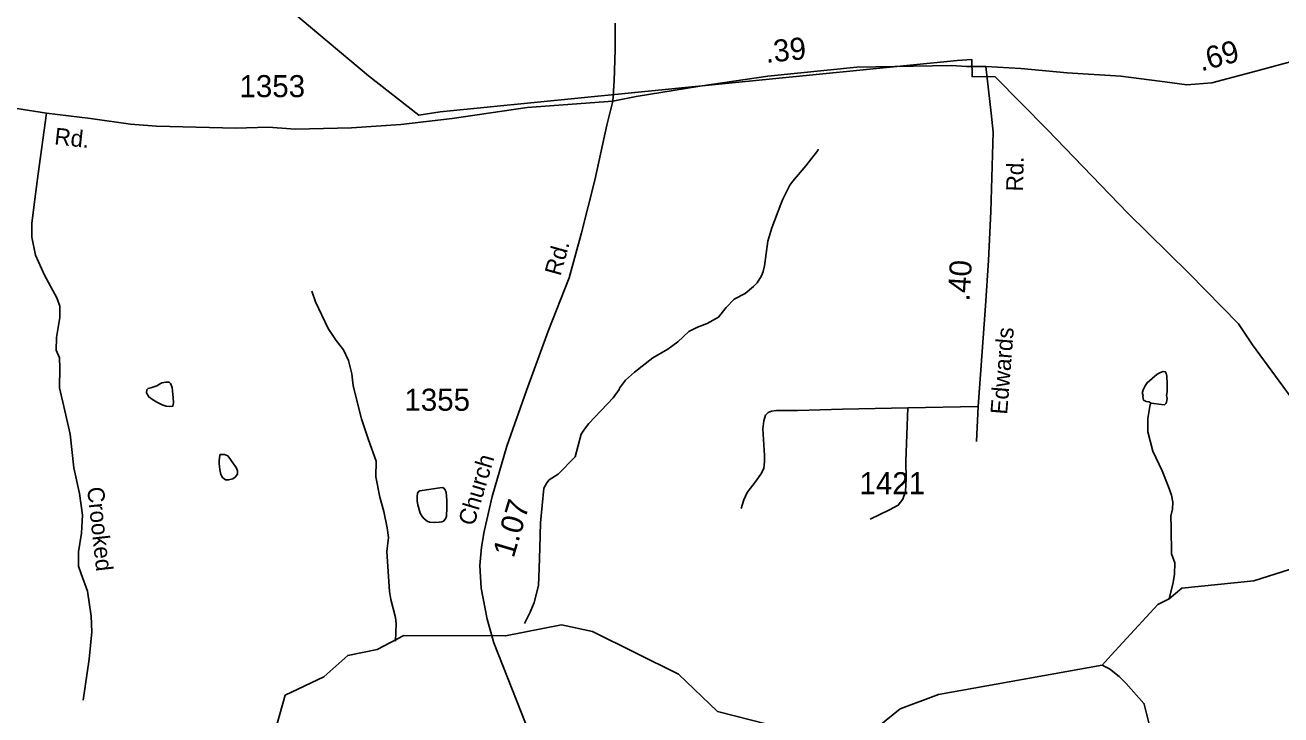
# Model space of a CAD drawing. Extents: x 1473865 to 1648260, y 639067 to 773536.
# Drawn here: x 1485003 to 1492117, y 653831 to 657739 of the extents above; entities that cross this region are included whole.
import ezdxf

# ---------------------------------------------------------------- set-up
doc = ezdxf.new("R2010")
doc.units = 0
for name, color, linetype in [('Exist Hydrographic Creek Single Shore', 7, 'Continuous'), ('Exist Hydrographic Misc Water Feature', 7, 'Continuous'), ('Exist Road Non-System Type 51', 7, 'Continuous'), ('Exist Road Non-System Type 51 Label', 7, 'Continuous'), ('Exist Road Secondary Mileage Hundredths English Label', 7, 'Continuous'), ('Exist Road Secondary Type 51 Attributed', 7, 'Continuous'), ('Exist Road Secondary Type 51 Label', 7, 'Continuous'), ('Exist Road Secondary Type 51 Number Label', 7, 'Continuous'), ('Exist Utilities Electrical Transmission Line', 7, 'Continuous')]:
    doc.layers.add(name, color=color, linetype=linetype)

msp = doc.modelspace()

# ---------------------------------------------------------------- linework, layer by layer
at = {"layer": 'Exist Hydrographic Creek Single Shore'}
for points in [[(1489841.6, 653769.1), (1489959.6, 653865.2), (1490177.6, 653946.1), (1491104.7, 654113.2), (1491156.6, 654169.3), (1491420.6, 654456.1), (1491483.6, 654488.4), (1491555.6, 654548.5), (1491964.6, 654589.6), (1492165.7, 654654.5)], [(1486280.6, 653243.4), (1486476.6, 653942), (1486694.6, 654045.9), (1486830.6, 654167.9), (1486997.6, 654200.6), (1487148.6, 654279.6), (1487724.6, 654277.9), (1488041.6, 654340.4), (1488216.6, 654304.1), (1488704.6, 654061.1), (1488925.6, 653849.9), (1489207.6, 653778.6)]]:
    msp.add_lwpolyline(points, dxfattribs=at)
at = {"layer": 'Exist Hydrographic Misc Water Feature'}
for points in [[(1487831.9, 654349.2), (1487865, 654412.5), (1487886, 654468.1), (1487911.7, 654563.5), (1487915.4, 654659.4), (1487918.9, 654776.9), (1487922.1, 654919.1), (1487941.7, 655114.6), (1487958.2, 655146.3), (1487972.5, 655162), (1488023.1, 655195), (1488118.8, 655292.9), (1488153.1, 655420.4), (1488171.6, 655450.1), (1488196.3, 655481.6), (1488334.9, 655626.9), (1488367.7, 655674.2), (1488369.8, 655682.2), (1488404.6, 655727.5), (1488455.4, 655772.5), (1488558.9, 655854.5), (1488643.8, 655902.9), (1488700.5, 655943.8), (1488763.5, 656002.6), (1488812, 656027.6), (1488866.4, 656048.6), (1488931, 656083.4), (1488973.9, 656138.5), (1489020.8, 656185.6), (1489081.4, 656218.5), (1489130.1, 656257.6), (1489150.5, 656279.1), (1489175.2, 656318.7), (1489183.6, 656342.5), (1489192.2, 656374.3), (1489210.6, 656513.9), (1489233.9, 656590.6), (1489284.5, 656724.4), (1489294.9, 656752.1), (1489336.3, 656831.3), (1489352.8, 656855), (1489426.4, 656941.5), (1489493.9, 657028.2), (1489496.1, 657036.1)], [(1487100.8, 654249.2), (1487105.9, 654346.8), (1487100.6, 654382.9), (1487074.4, 654485.3), (1487067.2, 654529.4), (1487060.8, 654615.5), (1487051.3, 654755.5), (1487060.8, 654835.4), (1487053.8, 654891.4), (1487035.5, 654983.7), (1487012.9, 655064.1), (1486989, 655179.8), (1486992.6, 655268.3), (1486948.8, 655389.1), (1486908.9, 655507.8), (1486862.3, 655694.5), (1486853.6, 655762.7), (1486834.9, 655838.9), (1486806, 655898.8), (1486765, 655952.2), (1486720.2, 656019), (1486648.9, 656170.3), (1486628, 656230.6)], [(1491336.5, 655642.5), (1491331.2, 655651.2), (1491336.5, 655672.7), (1491348.3, 655695.2), (1491359.5, 655712.3), (1491415.8, 655761.4), (1491435.5, 655771.3), (1491450.2, 655776.4), (1491462.6, 655774.5), (1491467.9, 655767.4), (1491471.3, 655748.9), (1491473.2, 655706.6), (1491473.3, 655661.2), (1491468.5, 655639.9)], [(1485837.8, 655666.8), (1485841.9, 655627.4), (1485843.3, 655599.5), (1485839.2, 655579.1), (1485822.3, 655577.4), (1485801.8, 655580.1), (1485779.7, 655588.1), (1485748.7, 655602.7), (1485724.1, 655617.7), (1485703.6, 655632.6), (1485691.3, 655654.6), (1485692.2, 655672.6), (1485699.9, 655680.5), (1485715.9, 655682.8), (1485733.1, 655688.5), (1485749.7, 655695.9), (1485764.1, 655704.9), (1485777, 655712.7), (1485799.5, 655716), (1485818.8, 655715), (1485826.7, 655708.8), (1485835.3, 655686), (1485837.8, 655666.8)], [(1491381.7, 655597.6), (1491369.8, 655603.9), (1491353.8, 655606.1), (1491338.1, 655614.4), (1491334.4, 655634.5), (1491336.5, 655642.5)], [(1491483.6, 654488.4), (1491507.3, 654579.9), (1491514.2, 654627.8), (1491517.3, 654691.6), (1491498.3, 654744), (1491494.9, 654889.9), (1491494.1, 654955.9), (1491502.8, 654995.7), (1491505.6, 655035.7), (1491498.3, 655075.7), (1491481.1, 655122), (1491444.8, 655212.7), (1491392.8, 655325.6), (1491362.8, 655434.1), (1491364.1, 655510), (1491377.5, 655589.7), (1491381.7, 655597.6)], [(1491381.7, 655597.6), (1491441.5, 655588.5), (1491457.5, 655588.2), (1491465.6, 655594.1), (1491469.8, 655602), (1491472.2, 655623.9), (1491468.5, 655639.9)], [(1486102.9, 655255.1), (1486105.7, 655220.1), (1486111.4, 655192.7), (1486121.3, 655174.9), (1486138.6, 655162.3), (1486155.4, 655162.3), (1486179.9, 655167.5), (1486193.2, 655177.6), (1486205.7, 655195.1), (1486205.5, 655212.7), (1486197.8, 655232.3), (1486184.2, 655254), (1486167.4, 655278.4), (1486151.3, 655298.4), (1486132.4, 655306.4), (1486108.6, 655306.3), (1486105.5, 655299.4), (1486103.2, 655272.5), (1486102.9, 655255.1)], [(1487392.1, 655043), (1487393, 655003.2), (1487389.7, 654957), (1487384.8, 654941.6), (1487374.1, 654929), (1487363.7, 654924.1), (1487349.1, 654922.6), (1487322.5, 654920.9), (1487294.3, 654922.7), (1487280.5, 654928.7), (1487264.6, 654940.6), (1487252.1, 654954.2), (1487241.6, 654974.1), (1487228.1, 655019.9), (1487224.4, 655042), (1487223.3, 655067.4), (1487226, 655084.1), (1487230.2, 655094.4), (1487240.1, 655100), (1487252.8, 655102.6), (1487352, 655117.2), (1487368.2, 655119.2), (1487375.7, 655115.5), (1487382.9, 655106.7), (1487388.4, 655091.6), (1487390.3, 655071.3), (1487392.1, 655043)], [(1491104.7, 654113.2), (1491146.5, 654091), (1491201.8, 654048), (1491241.1, 654009.3), (1491340.1, 653895.8), (1491342.9, 653891.4), (1491376.4, 653754.9), (1491420.1, 653628.1)]]:
    msp.add_lwpolyline(points, dxfattribs=at)
at = {"layer": 'Exist Road Non-System Type 51'}
for points in [[(1485123.4, 657239.7), (1485076.6, 656897.1), (1485057.2, 656751.9), (1485040.3, 656614), (1485040.3, 656536.5), (1485062, 656434.9), (1485112.8, 656322.6), (1485182.9, 656194.3), (1485199.8, 656145.9), (1485199.8, 656083), (1485180.5, 655969.2), (1485178.1, 655896.6), (1485197.4, 655853.1), (1485199.8, 655795), (1485197.4, 655683.7), (1485228.8, 655552.6), (1485257.8, 655421.9), (1485279.6, 655230.7), (1485311, 655085.5), (1485327.9, 654962.1), (1485323.1, 654860.5), (1485306.2, 654754), (1485306.2, 654674.1), (1485320.7, 654630.5), (1485357, 654531.3), (1485376.3, 654390.2), (1485381.1, 654300.7), (1485366.6, 654145.8), (1485332.8, 653913.5)], [(1490003, 655570.3), (1489633.8, 655562.6), (1489380, 655554.9), (1489259.5, 655554.9), (1489231.3, 655552.4), (1489213.3, 655544.7), (1489197.9, 655529.3), (1489187.7, 655495.9), (1489182.6, 655452.3), (1489192.8, 655300.9), (1489192.8, 655265), (1489187.7, 655229.1), (1489174.9, 655200.8), (1489144.1, 655157.2), (1489092.8, 655090.5), (1489074.9, 655049.4), (1489059.5, 655000.7)], [(1490003, 655570.3), (1489992.8, 655267.5), (1489995.3, 655167.5), (1489990.2, 655095.6), (1489974.8, 655052), (1489949.2, 655018.6), (1489900.5, 654993), (1489790.2, 654939.1)], [(1490403, 655578), (1490003, 655570.3)]]:
    msp.add_lwpolyline(points, dxfattribs=at)
at = {"layer": 'Exist Road Secondary Type 51 Attributed'}
for points in [[(1493817.1, 658442.3), (1493732.6, 658405.5), (1493612.4, 658358.5), (1493380.6, 658244.4), (1493193.9, 658160.1), (1492897, 657943.3), (1492780.5, 657855), (1492638, 657759.7), (1492513.1, 657672.9), (1492395.6, 657607.7), (1492265.4, 657555.4), (1492136.1, 657520.4), (1491975.3, 657477), (1491726.3, 657410.9), (1491584.9, 657401.2), (1491488.2, 657414.5), (1491210, 657448.6), (1490907.3, 657468.4), (1490643.8, 657492.7), (1490445.7, 657505)], [(1488332.8, 657307), (1488339.4, 657422.4), (1488346.6, 657598.6), (1488346.6, 657749.9)], [(1488332.8, 657307), (1487848.2, 657271.8), (1487423, 657210), (1487130.7, 657174.8), (1486852.4, 657157.4), (1486534.3, 657148.6), (1486380.4, 657159.8), (1486196.4, 657154.2), (1485746.7, 657165.7), (1485600.9, 657176.9), (1485374.1, 657210.2), (1485123.4, 657239.7), (1484957, 657266.2), (1484804.4, 657287.9), (1484323.5, 657340.3), (1483812.2, 657403.1), (1483075.5, 657488), (1482766.8, 657512.1), (1482602.8, 657507.3), (1482486.9, 657502.9)], [(1490445.7, 657505), (1490336.1, 657505), (1490251, 657509.3), (1489715.9, 657500), (1489211.1, 657450.4), (1488826.1, 657392.7), (1488465.4, 657334.7), (1488332.8, 657307)], [(1490445.7, 657505), (1490476.5, 657240.2), (1490486.7, 657131.9), (1490473.4, 656682.1), (1490460.8, 656404.5), (1490444.6, 656148.7), (1490403, 655578), (1490392.8, 655380.4)], [(1488295.8, 651875.8), (1488285.5, 652159.6), (1488277.7, 652342.4), (1488265.3, 652574.3), (1488250, 652740.5), (1488218.6, 652897), (1488147.8, 653090.2), (1488020.1, 653356.3), (1487891, 653650.4), (1487658.5, 654238.2), (1487620.8, 654372.8), (1487585.8, 654549.4), (1487579.8, 654677.4), (1487588.3, 654781.5), (1487602.8, 654869.1), (1487648.3, 655068.3), (1487732.9, 655352.9), (1487844.1, 655669), (1487965.5, 656005.1), (1488084.5, 656307.1), (1488154.6, 656561.8), (1488231.5, 656860.6), (1488298.6, 657171.4), (1488332.8, 657307)]]:
    msp.add_lwpolyline(points, dxfattribs=at)
at = {"layer": 'Exist Utilities Electrical Transmission Line'}
msp.add_lwpolyline([(1492217.1, 655572.4), (1491956.9, 655926.7), (1491876.9, 656045.9), (1491595.5, 656332.8), (1491249, 656674.5), (1490794.7, 657145.9), (1490499.6, 657444.8), (1490367.6, 657447.1), (1490367.1, 657543.1), (1490283.2, 657538.4), (1487354.3, 657247.1), (1487234.1, 657229.1), (1486947.6, 657451.8), (1486667.4, 657686.6), (1486347.9, 657957.7)], dxfattribs=at)

# ---------------------------------------------------------------- texts
at = {"layer": 'Exist Road Non-System Type 51 Label'}
msp.add_text('Crooked', height=95, rotation=276.2827, dxfattribs=at).set_placement((1485353.8, 655117.6))
at = {"layer": 'Exist Road Secondary Mileage Hundredths English Label'}
for s, rotation, p in [('.39', 5.61701, (1489201.4, 657524.4)), ('.69', 15.10253, (1491666, 657476)), ('.40', 86.38338, (1490352.9, 656171.8)), ('1.07', 73.45034, (1487770.4, 654715.2))]:
    msp.add_text(s, height=125, rotation=rotation, dxfattribs=at).set_placement(p)
at = {"layer": 'Exist Road Secondary Type 51 Label'}
for s, rotation, p in [('Rd.', 353.71132, (1485165.6, 657063.7)), ('Rd.', 88.30863, (1490655.4, 656795.4)), ('Rd.', 74.5973, (1488036.2, 656313.3)), ('Edwards', 85.48374, (1490566.2, 655530.3)), ('Church', 73.45034, (1487545.9, 654897))]:
    msp.add_text(s, height=95, rotation=rotation, dxfattribs=at).set_placement(p)
at = {"layer": 'Exist Road Secondary Type 51 Number Label'}
for s, p in [('1353', (1486217.3, 657330.4)), ('1355', (1487151.8, 655553.8)), ('1421', (1489729.8, 655080.9))]:
    msp.add_text(s, height=125, dxfattribs=at).set_placement(p)

doc.saveas('drawing.dxf')
